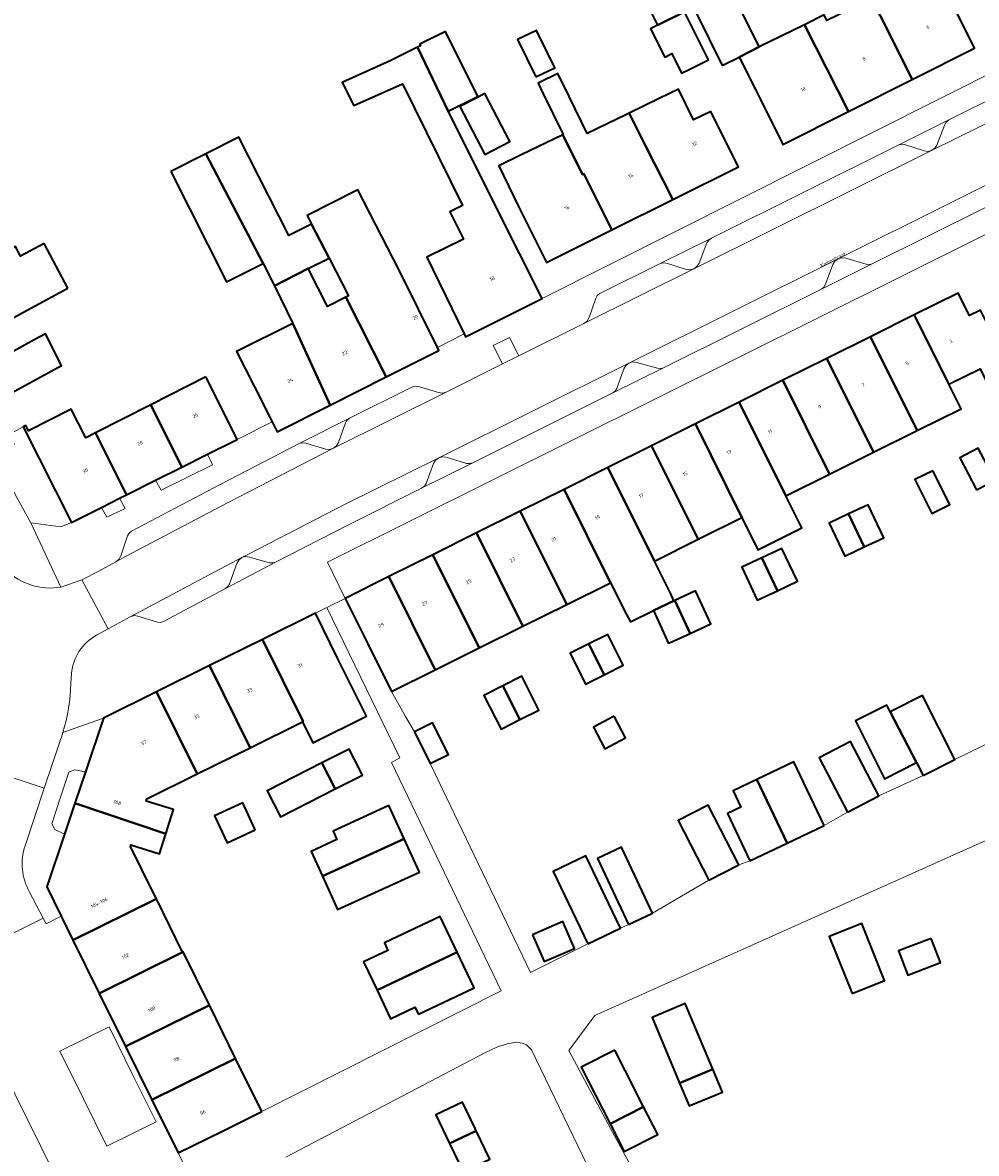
# Model space of a CAD drawing. Header units: metres. Extents: x 197700 to 204338, y 317132 to 325229.
# Tile 294 of 656: x 200407 to 200502, y 319201 to 319314. Entities that reach past the tile are written whole.
import ezdxf
from ezdxf.enums import TextEntityAlignment as Align

# ---------------------------------------------------------------- set-up
doc = ezdxf.new("R2010")
doc.units = ezdxf.units.M
for name, color, linetype, lineweight in [('B-WE-GR-BEPLANTING_CULTUUR_BODEMBEDEKKER-GV', 90, 'Continuous', 18), ('B-WE-GR-BEPLANTING_CULTUUR_HEESTERS-GV', 90, 'Continuous', 18), ('B-WE-OG-BEBOUWING-GV', 7, 'Continuous', 35), ('B-WE-OG-BEBOUWING-T18', 10, 'Continuous', 18), ('B-WE-OG-TERREIN_ERF-GV', 7, 'Continuous', 18), ('B-WE-OG-TOPOGRAFIE-T18', 10, 'Continuous', 18), ('B-WE-VH-VERHARDING_BETONSTRAATSTEEN-GV', 252, 'Continuous', 18), ('B-WE-VH-VERHARDING_OPEN-GV', 252, 'Continuous', 18), ('B-WE-VH-VERHARDING_TEGEL-GV', 252, 'Continuous', 18)]:
    doc.layers.add(name, color=color, linetype=linetype, lineweight=lineweight)
doc.styles.add('NLCS-ISO-M200-T18', font='NLCS-ISO.ttf', dxfattribs={"height": 0.36})

msp = doc.modelspace()

# ---------------------------------------------------------------- linework, layer by layer
at = {"layer": 'B-WE-GR-BEPLANTING_CULTUUR_BODEMBEDEKKER-GV'}
msp.add_lwpolyline([(200454.564, 319279.691), (200456.182, 319280.501), (200455.245, 319282.34), (200453.631, 319281.543)], close=True, dxfattribs=at)
at = {"layer": 'B-WE-GR-BEPLANTING_CULTUUR_HEESTERS-GV'}
for points in [[(200497.388, 319300.988), (200497.706, 319301.214), (200497.916, 319301.542), (200498.713, 319303.58), (200498.851, 319303.828), (200499.117, 319304.047), (200494.053, 319301.535), (200494.368, 319301.616), (200494.674, 319301.582), (200496.63, 319300.954), (200497.012, 319300.898)], [(200473.643, 319289.178), (200473.961, 319289.411), (200474.169, 319289.746), (200474.949, 319291.769), (200475.099, 319292.025), (200475.399, 319292.234), (200470.299, 319289.711), (200470.616, 319289.797), (200470.92, 319289.768), (200472.875, 319289.136), (200473.263, 319289.083)], [(200488.04, 319290.187), (200487.731, 319289.944), (200487.536, 319289.603), (200486.79, 319287.645), (200486.631, 319287.356), (200486.38, 319287.168), (200491.463, 319289.694), (200491.167, 319289.606), (200490.846, 319289.64), (200488.806, 319290.257), (200488.416, 319290.296)], [(200470.613, 319279.312), (200470.321, 319279.226), (200470.01, 319279.267), (200467.914, 319279.851), (200467.532, 319279.888), (200467.164, 319279.782), (200466.858, 319279.544), (200466.664, 319279.209), (200465.957, 319277.253), (200465.795, 319276.972), (200465.553, 319276.797)], [(200434.268, 319271.754), (200434.544, 319271.833), (200434.882, 319271.802), (200436.924, 319271.199), (200437.314, 319271.165), (200437.688, 319271.28), (200437.99, 319271.526), (200438.178, 319271.868), (200438.874, 319273.832), (200439.011, 319274.06), (200439.283, 319274.277)], [(200403.756, 319270.538), (200407.477, 319263.824), (200410.469, 319263.422), (200411.52, 319263.875), (200406.695, 319273.423), (200405.313, 319272.657), (200405.845, 319271.696)], [(200451.573, 319269.823), (200451.266, 319269.745), (200450.956, 319269.764), (200448.941, 319270.373), (200448.558, 319270.419), (200448.186, 319270.32), (200447.873, 319270.087), (200447.67, 319269.754), (200446.914, 319267.768), (200446.761, 319267.501), (200446.476, 319267.287)], [(200431.901, 319259.906), (200431.609, 319259.831), (200431.296, 319259.845), (200429.3, 319260.416), (200428.912, 319260.471), (200428.533, 319260.37), (200428.219, 319260.124), (200428.028, 319259.774), (200427.293, 319257.752), (200427.148, 319257.49), (200426.902, 319257.286)]]:
    msp.add_lwpolyline(points, close=True, dxfattribs=at)
at = {"layer": 'B-WE-OG-BEBOUWING-GV'}
for points in [[(200476.469, 319309.487), (200478.17, 319310.325), (200480.176, 319311.333), (200475.051, 319321.733), (200471.336, 319319.903)], [(200499.435, 319315.688), (200498.914, 319316.725), (200497.403, 319319.752), (200491.168, 319316.615), (200491.395, 319316.166), (200492.666, 319313.647), (200495.453, 319308.094), (200501.679, 319311.22)], [(200472.706, 319314.83), (200471.775, 319316.694), (200469.101, 319315.359), (200470.032, 319313.495)], [(200491.395, 319316.166), (200486.929, 319313.965), (200486.653, 319314.525), (200484.683, 319313.554), (200489.077, 319304.892), (200495.453, 319308.094), (200492.666, 319313.647)], [(200470.032, 319313.495), (200469.337, 319313.148), (200470.743, 319310.33), (200471.441, 319310.679), (200472.428, 319308.7), (200473.233, 319309.102), (200475.099, 319310.033), (200472.706, 319314.83)], [(200479.833, 319307.015), (200480.302, 319306.08), (200482.546, 319301.612), (200489.077, 319304.892), (200484.683, 319313.554), (200480.176, 319311.333), (200478.17, 319310.325)], [(200449.119, 319304.921), (200452.081, 319306.386), (200448.866, 319312.886), (200446.294, 319311.614), (200446.374, 319311.453), (200446.055, 319311.295)], [(200457.89, 319308.337), (200459.767, 319309.258), (200457.934, 319312.985), (200456.056, 319312.064)], [(200456.262, 319290.702), (200449.119, 319304.921), (200446.055, 319311.295), (200443.402, 319309.983), (200438.54, 319307.797), (200439.713, 319305.478), (200444.554, 319307.654), (200450.565, 319295.498), (200449.296, 319294.871), (200450.643, 319292.148), (200447.006, 319290.349), (200450.71, 319282.705), (200450.867, 319282.392), (200458.508, 319286.235)], [(200460.559, 319302.576), (200462.539, 319298.598), (200462.677, 319298.665), (200465.465, 319293.064), (200471.547, 319296.103), (200468.775, 319301.542), (200467.183, 319304.727), (200466.936, 319304.607), (200462.999, 319302.69), (200461.2, 319306.383), (200460.082, 319308.679), (200458.099, 319307.713), (200458.613, 319306.659), (200460.593, 319302.593)], [(200452.108, 319306.334), (200450.289, 319305.391), (200452.774, 319300.596), (200455.278, 319301.894), (200452.792, 319306.689)], [(200471.547, 319296.103), (200478.091, 319299.373), (200475.856, 319303.846), (200475.331, 319304.897), (200473.605, 319304.056), (200472.11, 319307.127), (200470.204, 319306.199), (200467.183, 319304.727), (200468.775, 319301.542)], [(200435.161, 319289.204), (200437.262, 319290.267), (200435.474, 319293.651), (200433.21, 319292.505), (200428.232, 319302.342), (200424.946, 319300.679), (200430.654, 319289.725), (200431.783, 319287.494)], [(200456.715, 319294.282), (200458.95, 319289.809), (200465.465, 319293.064), (200462.677, 319298.665), (200462.539, 319298.598), (200460.559, 319302.576), (200456.407, 319300.55), (200454.177, 319299.462), (200456.123, 319295.467)], [(200421.435, 319298.903), (200427.012, 319287.882), (200430.654, 319289.725), (200424.946, 319300.679)], [(200435.474, 319293.651), (200437.262, 319290.267), (200439.179, 319286.479), (200438.917, 319286.349), (200442.941, 319278.4), (200448.201, 319281.05), (200448.053, 319281.345), (200444.27, 319288.996), (200440.117, 319297.072), (200435.042, 319294.504)], [(200411.167, 319287.266), (200408.802, 319291.701), (200406.436, 319290.44), (200405.923, 319291.402), (200399.771, 319288.061), (200402.699, 319282.668), (200407.093, 319285.054)], [(200438.917, 319286.349), (200437.069, 319285.435), (200435.161, 319289.204), (200431.783, 319287.494), (200433.61, 319283.725), (200437.338, 319275.577), (200442.941, 319278.4)], [(200503.847, 319281.88), (200502.252, 319285.062), (200501.149, 319284.525), (200500.024, 319286.767), (200495.653, 319284.59), (200499.106, 319277.659), (200502.245, 319279.206), (200503.802, 319276.047), (200506.235, 319277.246)], [(200491.283, 319282.413), (200495.95, 319273.044), (200500.324, 319275.214), (200499.106, 319277.659), (200495.653, 319284.59)], [(200429.786, 319277.403), (200431.549, 319273.905), (200432.05, 319272.912), (200437.338, 319275.577), (200433.61, 319283.725), (200427.998, 319280.95)], [(200407.807, 319282.093), (200403.884, 319279.951), (200403.403, 319279.688), (200405.1, 319276.58), (200409.489, 319278.976), (200410.518, 319279.538), (200408.919, 319282.7)], [(200491.283, 319282.413), (200486.913, 319280.237), (200491.577, 319270.874), (200495.95, 319273.044)], [(200482.543, 319278.06), (200487.204, 319268.704), (200491.577, 319270.874), (200486.913, 319280.237)], [(200424.936, 319278.399), (200419.435, 319275.607), (200422.546, 319269.403), (200425.087, 319270.677), (200428.06, 319272.168), (200425.819, 319276.637)], [(200487.204, 319268.704), (200482.543, 319278.06), (200478.173, 319275.883), (200482.83, 319266.534)], [(200414.517, 319265.378), (200416.334, 319266.289), (200417.033, 319266.639), (200413.936, 319272.816), (200412.958, 319272.32), (200411.499, 319275.19), (200407.22, 319273.027), (200406.953, 319273.554), (200406.695, 319273.423), (200411.52, 319263.875)], [(200419.435, 319275.607), (200413.936, 319272.816), (200417.033, 319266.639), (200419.908, 319268.081), (200422.546, 319269.403)], [(200473.803, 319273.707), (200478.456, 319264.364), (200480.049, 319261.152), (200484.424, 319263.322), (200482.83, 319266.534), (200478.173, 319275.883)], [(200469.433, 319271.53), (200474.083, 319262.194), (200478.456, 319264.364), (200473.803, 319273.707)], [(200474.083, 319262.194), (200469.433, 319271.53), (200465.063, 319269.353), (200469.71, 319260.024)], [(200501.87, 319267.127), (200503.711, 319268.097), (200502.025, 319271.298), (200500.185, 319270.328)], [(200460.693, 319267.177), (200465.336, 319257.854), (200466.939, 319254.69), (200467.317, 319253.944), (200469.619, 319255.091), (200471.662, 319256.042), (200471.303, 319256.813), (200469.71, 319260.024), (200465.063, 319269.353)], [(200497.494, 319269.041), (200495.722, 319268.151), (200497.42, 319264.771), (200499.193, 319265.662)], [(200460.963, 319255.684), (200465.336, 319257.854), (200460.693, 319267.177), (200456.323, 319265)], [(200456.589, 319253.514), (200460.963, 319255.684), (200456.323, 319265), (200451.953, 319262.823)], [(200489.098, 319264.724), (200490.655, 319261.425), (200492.601, 319262.343), (200491.044, 319265.643)], [(200490.655, 319261.425), (200489.098, 319264.724), (200487.153, 319263.806), (200488.709, 319260.507)], [(200452.216, 319251.344), (200456.589, 319253.514), (200451.953, 319262.823), (200447.583, 319260.647)], [(200452.216, 319251.344), (200447.583, 319260.647), (200443.213, 319258.47), (200447.843, 319249.174)], [(200481.985, 319257.06), (200480.443, 319260.346), (200478.439, 319259.405), (200479.981, 319256.12)], [(200480.443, 319260.346), (200481.985, 319257.06), (200483.989, 319258.001), (200482.447, 319261.286)], [(200441.073, 319251.819), (200443.472, 319247.005), (200447.843, 319249.174), (200443.213, 319258.47), (200438.843, 319256.294)], [(200473.28, 319252.801), (200475.329, 319253.755), (200473.8, 319257.038), (200471.752, 319256.084)], [(200471.12, 319251.796), (200471.232, 319251.848), (200473.28, 319252.801), (200471.752, 319256.084), (200471.662, 319256.042), (200469.619, 319255.091)], [(200434.572, 319243.964), (200435.606, 319241.875), (200440.963, 319244.527), (200438.09, 319250.334), (200435.873, 319254.815), (200430.585, 319252.199), (200434.642, 319243.999)], [(200463.181, 319251.75), (200464.684, 319248.655), (200466.609, 319249.618), (200465.071, 319252.689)], [(200425.298, 319249.584), (200429.354, 319241.382), (200434.572, 319243.964), (200434.642, 319243.999), (200430.585, 319252.199)], [(200464.684, 319248.655), (200463.181, 319251.75), (200461.291, 319250.81), (200462.833, 319247.729)], [(200424.067, 319238.766), (200429.354, 319241.382), (200425.298, 319249.584), (200420.01, 319246.968)], [(200454.576, 319247.568), (200456.283, 319244.191), (200458.164, 319245.135), (200456.478, 319248.522)], [(200411.865, 319235.857), (200420.937, 319232.804), (200421.693, 319235.215), (200418.979, 319236.066), (200419.056, 319236.287), (200424.067, 319238.766), (200420.01, 319246.968), (200414.723, 319244.353), (200412.912, 319238.967)], [(200456.283, 319244.191), (200454.576, 319247.568), (200452.675, 319246.613), (200454.402, 319243.247)], [(200493.256, 319244.955), (200492.91, 319245.639), (200489.78, 319244.058), (200492.693, 319238.293), (200495.887, 319239.907)], [(200496.544, 319238.607), (200499.711, 319240.207), (200496.487, 319246.588), (200493.256, 319244.955), (200495.887, 319239.907)], [(200465.688, 319244.523), (200463.634, 319243.427), (200464.78, 319241.279), (200466.834, 319242.375)], [(200447.339, 319239.801), (200449.166, 319240.719), (200447.578, 319243.882), (200445.903, 319243.041), (200445.751, 319242.964)], [(200436.518, 319239.876), (200437.842, 319237.27), (200440.567, 319238.654), (200439.769, 319240.226), (200439.244, 319241.26)], [(200488.995, 319234.958), (200492.13, 319236.593), (200489.302, 319242.012), (200486.168, 319240.377)], [(200486.665, 319233.63), (200483.643, 319239.972), (200479.936, 319238.206), (200482.958, 319231.864)], [(200436.518, 319239.876), (200433.792, 319238.491), (200431.051, 319237.099), (200432.375, 319234.492), (200435.116, 319235.885), (200437.842, 319237.27)], [(200479.936, 319238.206), (200477.565, 319237.076), (200478.331, 319235.469), (200476.993, 319234.832), (200479.25, 319230.097), (200482.958, 319231.864)], [(200420.937, 319232.804), (200411.865, 319235.857), (200410.819, 319232.747), (200409.05, 319227.487), (200410.489, 319224.574), (200411.674, 319222.176), (200419.997, 319226.289), (200419.707, 319226.875), (200417.406, 319231.525), (200417.46, 319231.682), (200420.306, 319230.789)], [(200429.868, 319233.208), (200428.615, 319235.896), (200425.806, 319234.587), (200427.059, 319231.898)], [(200436.576, 319228.552), (200444.737, 319232.288), (200443.218, 319235.605), (200437.632, 319233.047), (200438.013, 319232.215), (200435.439, 319231.037)], [(200475.148, 319228.157), (200478.147, 319229.7), (200475.082, 319235.655), (200472.083, 319234.112)], [(200436.576, 319228.552), (200438.095, 319225.235), (200446.256, 319228.971), (200444.737, 319232.288)], [(200467.118, 319223.744), (200469.527, 319224.871), (200466.44, 319231.47), (200464.032, 319230.343)], [(200463.075, 319221.812), (200466.333, 319223.375), (200462.872, 319230.589), (200459.615, 319229.026)], [(200411.674, 319222.176), (200414.298, 319216.866), (200422.621, 319220.979), (200419.997, 319226.289)], [(200450.029, 319220.978), (200448.341, 319224.549), (200442.754, 319221.907), (200443.108, 319221.158), (200440.685, 319220.012), (200442.024, 319217.178)], [(200457.529, 319222.722), (200458.692, 319220.039), (200461.745, 319221.362), (200460.582, 319224.045)], [(200489.442, 319216.855), (200492.681, 319218.154), (200490.402, 319223.836), (200487.163, 319222.537)], [(200497.324, 319222.362), (200494.084, 319221.109), (200495.02, 319218.688), (200498.26, 319219.94)], [(200414.298, 319216.866), (200416.922, 319211.556), (200425.314, 319215.703), (200422.687, 319221.012), (200422.621, 319220.979)], [(200450.029, 319220.978), (200442.024, 319217.178), (200443.364, 319214.344), (200445.812, 319215.503), (200446.155, 319214.778), (200451.717, 319217.408)], [(200425.314, 319215.703), (200416.922, 319211.556), (200419.546, 319206.246), (200427.91, 319210.379)], [(200475.543, 319209.293), (200472.797, 319215.857), (200469.486, 319214.472), (200472.232, 319207.907)], [(200465.751, 319211.203), (200462.404, 319209.503), (200465.285, 319203.836), (200468.631, 319205.538), (200466.783, 319209.172)], [(200430.537, 319205.07), (200427.91, 319210.379), (200419.546, 319206.246), (200422.17, 319200.936), (200426.653, 319203.151)], [(200472.232, 319207.907), (200473.189, 319205.63), (200476.5, 319207.016), (200475.543, 319209.293)], [(200451.916, 319203.16), (200451.807, 319203.386), (200450.556, 319205.999), (200447.908, 319204.731), (200449.268, 319201.892)], [(200465.285, 319203.836), (200466.692, 319201.069), (200470.044, 319202.799), (200468.631, 319205.538)], [(200449.268, 319201.892), (200450.628, 319199.053), (200453.275, 319200.321), (200451.916, 319203.16)]]:
    msp.add_lwpolyline(points, close=True, dxfattribs=at)
at = {"layer": 'B-WE-OG-TERREIN_ERF-GV'}
for points in [[(200498.914, 319316.725), (200499.435, 319315.688), (200501.679, 319311.22), (200495.453, 319308.094), (200489.077, 319304.892), (200482.546, 319301.612), (200480.302, 319306.08), (200479.833, 319307.015), (200478.17, 319310.325), (200476.469, 319309.487), (200471.336, 319319.903), (200475.051, 319321.733), (200480.176, 319311.333), (200484.683, 319313.554), (200486.653, 319314.525), (200486.929, 319313.965), (200491.395, 319316.166), (200491.168, 319316.615), (200497.403, 319319.752)], [(200470.032, 319313.495), (200469.101, 319315.359), (200471.775, 319316.694), (200472.706, 319314.83), (200475.099, 319310.033), (200473.233, 319309.102), (200472.428, 319308.7), (200471.441, 319310.679), (200470.743, 319310.33), (200469.337, 319313.148)], [(200465.465, 319293.064), (200458.95, 319289.809), (200456.715, 319294.282), (200456.123, 319295.467), (200454.177, 319299.462), (200456.407, 319300.55), (200460.559, 319302.576), (200460.593, 319302.593), (200458.613, 319306.659), (200458.099, 319307.713), (200460.082, 319308.679), (200461.2, 319306.383), (200462.999, 319302.69), (200466.936, 319304.607), (200467.183, 319304.727), (200470.204, 319306.199), (200472.11, 319307.127), (200473.605, 319304.056), (200475.331, 319304.897), (200475.856, 319303.846), (200478.091, 319299.373), (200471.547, 319296.103)], [(200452.108, 319306.334), (200452.792, 319306.689), (200455.278, 319301.894), (200452.774, 319300.596), (200450.289, 319305.391)], [(200437.262, 319290.267), (200435.161, 319289.204), (200437.069, 319285.435), (200438.917, 319286.349), (200439.179, 319286.479)], [(200425.087, 319270.677), (200422.546, 319269.403), (200419.908, 319268.081), (200420.467, 319267.083), (200425.603, 319269.626)], [(200501.87, 319267.127), (200500.185, 319270.328), (200502.025, 319271.298), (200503.711, 319268.097)], [(200497.494, 319269.041), (200499.193, 319265.662), (200497.42, 319264.771), (200495.722, 319268.151)], [(200414.517, 319265.378), (200415.047, 319264.403), (200416.876, 319265.263), (200416.334, 319266.289)], [(200489.098, 319264.724), (200491.044, 319265.643), (200492.601, 319262.343), (200490.655, 319261.425), (200488.709, 319260.507), (200487.153, 319263.806)], [(200480.443, 319260.346), (200482.447, 319261.286), (200483.989, 319258.001), (200481.985, 319257.06), (200479.981, 319256.12), (200478.439, 319259.405)], [(200427.91, 319210.379), (200430.537, 319205.07), (200454.424, 319217.113), (200443.47, 319239.925), (200444.306, 319240.37), (200437.007, 319255.38), (200435.873, 319254.815), (200438.09, 319250.334), (200440.963, 319244.527), (200435.606, 319241.875), (200434.572, 319243.964), (200429.354, 319241.382), (200424.067, 319238.766), (200419.056, 319236.287), (200418.979, 319236.066), (200421.693, 319235.215), (200420.937, 319232.804), (200420.306, 319230.789), (200417.46, 319231.682), (200417.406, 319231.525), (200419.707, 319226.875), (200419.997, 319226.289), (200422.621, 319220.979), (200422.687, 319221.012), (200425.314, 319215.703)], [(200463.181, 319251.75), (200465.071, 319252.689), (200466.609, 319249.618), (200464.684, 319248.655), (200462.833, 319247.729), (200461.291, 319250.81)], [(200454.576, 319247.568), (200456.478, 319248.522), (200458.164, 319245.135), (200456.283, 319244.191), (200454.402, 319243.247), (200452.675, 319246.613)], [(200465.688, 319244.523), (200466.834, 319242.375), (200464.78, 319241.279), (200463.634, 319243.427)], [(200433.792, 319238.491), (200436.518, 319239.876), (200439.244, 319241.26), (200439.769, 319240.226), (200440.567, 319238.654), (200437.842, 319237.27), (200435.116, 319235.885), (200432.375, 319234.492), (200431.051, 319237.099)], [(200411.865, 319235.857), (200412.912, 319238.967), (200411.864, 319239.193), (200411.263, 319238.936), (200410.411, 319236.362), (200409.565, 319233.806), (200409.867, 319233.226), (200410.819, 319232.747)], [(200429.868, 319233.208), (200427.059, 319231.898), (200425.806, 319234.587), (200428.615, 319235.896)], [(200444.737, 319232.288), (200446.256, 319228.971), (200438.095, 319225.235), (200436.576, 319228.552), (200435.439, 319231.037), (200438.013, 319232.215), (200437.632, 319233.047), (200443.218, 319235.605)], [(200442.024, 319217.178), (200440.685, 319220.012), (200443.108, 319221.158), (200442.754, 319221.907), (200448.341, 319224.549), (200450.029, 319220.978), (200451.717, 319217.408), (200446.155, 319214.778), (200445.812, 319215.503), (200443.364, 319214.344)], [(200457.529, 319222.722), (200460.582, 319224.045), (200461.745, 319221.362), (200458.692, 319220.039)], [(200489.442, 319216.855), (200487.163, 319222.537), (200490.402, 319223.836), (200492.681, 319218.154)], [(200497.324, 319222.362), (200498.26, 319219.94), (200495.02, 319218.688), (200494.084, 319221.109)], [(200475.543, 319209.293), (200476.5, 319207.016), (200473.189, 319205.63), (200472.232, 319207.907), (200469.486, 319214.472), (200472.797, 319215.857)], [(200465.285, 319203.836), (200462.404, 319209.503), (200465.751, 319211.203), (200466.783, 319209.172), (200468.631, 319205.538), (200470.044, 319202.799), (200466.692, 319201.069)], [(200451.807, 319203.386), (200451.916, 319203.16), (200453.275, 319200.321), (200450.628, 319199.053), (200449.268, 319201.892), (200447.908, 319204.731), (200450.556, 319205.999)]]:
    msp.add_lwpolyline(points, close=True, dxfattribs=at)
for points in [[(200405.313, 319272.657), (200406.695, 319273.423), (200406.953, 319273.554), (200407.22, 319273.027), (200411.499, 319275.19), (200412.958, 319272.32), (200413.936, 319272.816), (200419.435, 319275.607), (200424.936, 319278.399), (200425.819, 319276.637), (200428.06, 319272.168), (200431.549, 319273.905), (200429.786, 319277.403), (200427.998, 319280.95), (200433.61, 319283.725), (200431.783, 319287.494), (200430.654, 319289.725), (200427.012, 319287.882), (200421.435, 319298.903), (200424.946, 319300.679), (200428.232, 319302.342), (200433.21, 319292.505), (200435.474, 319293.651), (200435.042, 319294.504), (200440.117, 319297.072), (200444.27, 319288.996), (200448.053, 319281.345), (200450.71, 319282.705), (200447.006, 319290.349), (200450.643, 319292.148), (200449.296, 319294.871), (200450.565, 319295.498), (200444.554, 319307.654), (200439.713, 319305.478), (200438.54, 319307.797), (200443.402, 319309.983), (200446.055, 319311.295), (200446.374, 319311.453), (200446.294, 319311.614), (200448.866, 319312.886), (200452.081, 319306.386), (200449.119, 319304.921), (200456.262, 319290.702), (200458.508, 319286.235), (200504.784, 319309.475)], [(200518.943, 319300.66), (200437.073, 319259.914), (200438.843, 319256.294), (200443.213, 319258.47), (200447.583, 319260.647), (200451.953, 319262.823), (200456.323, 319265), (200460.693, 319267.177), (200465.063, 319269.353), (200469.433, 319271.53), (200473.803, 319273.707), (200478.173, 319275.883), (200482.543, 319278.06), (200486.913, 319280.237), (200491.283, 319282.413), (200495.653, 319284.59), (200500.024, 319286.767), (200501.149, 319284.525), (200502.252, 319285.062)], [(200406.436, 319290.44), (200408.802, 319291.701), (200411.167, 319287.266), (200407.093, 319285.054), (200402.699, 319282.668)], [(200403.884, 319279.951), (200407.807, 319282.093), (200408.919, 319282.7), (200410.518, 319279.538), (200409.489, 319278.976), (200405.1, 319276.58)], [(200502.245, 319279.206), (200499.106, 319277.659), (200500.324, 319275.214), (200495.95, 319273.044), (200491.577, 319270.874), (200487.204, 319268.704), (200482.83, 319266.534), (200484.424, 319263.322), (200480.049, 319261.152), (200478.456, 319264.364), (200474.083, 319262.194), (200469.71, 319260.024), (200471.303, 319256.813), (200471.662, 319256.042), (200471.752, 319256.084), (200473.8, 319257.038), (200475.329, 319253.755), (200473.28, 319252.801), (200471.232, 319251.848), (200471.12, 319251.796), (200469.619, 319255.091), (200467.317, 319253.944), (200466.939, 319254.69), (200465.336, 319257.854), (200460.963, 319255.684), (200456.589, 319253.514), (200452.216, 319251.344), (200447.843, 319249.174), (200443.472, 319247.005), (200444.883, 319244.503), (200445.751, 319242.964), (200445.903, 319243.041), (200447.578, 319243.882), (200449.166, 319240.719), (200447.339, 319239.801), (200457.354, 319218.937), (200463.075, 319221.812), (200459.615, 319229.026), (200462.872, 319230.589), (200466.333, 319223.375), (200467.118, 319223.744), (200464.032, 319230.343), (200466.44, 319231.47), (200469.527, 319224.871), (200475.148, 319228.157), (200472.083, 319234.112), (200475.082, 319235.655), (200478.147, 319229.7), (200479.25, 319230.097), (200476.993, 319234.832), (200478.331, 319235.469), (200477.565, 319237.076), (200479.936, 319238.206), (200483.643, 319239.972), (200486.665, 319233.63), (200488.995, 319234.958), (200486.168, 319240.377), (200489.302, 319242.012), (200492.13, 319236.593), (200496.544, 319238.607), (200495.887, 319239.907), (200492.693, 319238.293), (200489.78, 319244.058), (200492.91, 319245.639), (200493.256, 319244.955), (200496.487, 319246.588), (200499.711, 319240.207), (200509.729, 319245.097)], [(200509.729, 319245.097), (200499.711, 319240.207), (200496.544, 319238.607), (200492.13, 319236.593), (200488.995, 319234.958), (200486.665, 319233.63), (200482.958, 319231.864), (200479.25, 319230.097), (200478.147, 319229.7), (200475.148, 319228.157), (200469.527, 319224.871), (200467.118, 319223.744), (200466.333, 319223.375), (200463.075, 319221.812), (200457.354, 319218.937), (200447.339, 319239.801), (200445.751, 319242.964), (200444.883, 319244.503), (200443.472, 319247.005), (200441.073, 319251.819), (200438.843, 319256.294), (200437.007, 319255.38), (200444.306, 319240.37), (200443.47, 319239.925), (200454.424, 319217.113), (200430.537, 319205.07), (200426.653, 319203.151), (200422.17, 319200.936), (200424.5, 319196.087)], [(200509.78, 319235.246), (200486.227, 319224.704), (200463.781, 319214.667), (200461.167, 319211.177), (200465.316, 319203.391), (200476.254, 319183.346), (200480.67, 319185.144), (200481.069, 319185.306), (200479.523, 319189.105), (200477.345, 319188.459), (200475.252, 319193.601), (200477.555, 319194.538), (200478.084, 319192.752), (200479.956, 319193.513), (200481.435, 319189.879), (200483.735, 319190.815), (200485.235, 319187.129), (200489.716, 319188.953), (200494.26, 319190.803), (200498.804, 319192.652), (200499.017, 319192.739), (200503.349, 319194.501)], [(200476.254, 319183.346), (200465.316, 319203.391), (200461.167, 319211.177), (200463.781, 319214.667), (200486.227, 319224.704), (200509.78, 319235.246)], [(200405.765, 319193.805), (200411.022, 319196.381), (200399.423, 319219.858)], [(200469.932, 319185.388), (200457.443, 319211.248), (200456.959, 319211.724), (200456.511, 319211.907), (200455.92, 319212.006), (200455.012, 319211.845), (200453.998, 319211.489), (200452.861, 319210.964), (200436.365, 319202.326), (200432.912, 319200.515)], [(200432.912, 319200.515), (200436.365, 319202.326), (200452.861, 319210.964), (200453.998, 319211.489), (200455.012, 319211.845), (200455.92, 319212.006), (200456.511, 319211.907), (200456.959, 319211.724), (200457.443, 319211.248), (200469.932, 319185.388)]]:
    msp.add_lwpolyline(points, dxfattribs=at)
at = {"layer": 'B-WE-VH-VERHARDING_BETONSTRAATSTEEN-GV'}
for points in [[(200525.862, 319315.111), (200525.263, 319314.834), (200524.82, 319314.629), (200519.111, 319311.715), (200497.388, 319300.988), (200473.643, 319289.178), (200462.683, 319283.728), (200456.182, 319280.501), (200454.564, 319279.691), (200448.934, 319276.892), (200437.688, 319271.28), (200427.093, 319265.818), (200416.932, 319260.462), (200415.942, 319259.93), (200414.257, 319259.001), (200412.551, 319258.145), (200415.193, 319253.255), (200417.397, 319254.446), (200428.533, 319260.37)], [(200428.533, 319260.37), (200429.206, 319260.702), (200438.855, 319265.696), (200448.186, 319270.32), (200467.164, 319279.782), (200488.04, 319290.187), (200510.15, 319301.195), (200519.348, 319305.767), (200520.154, 319308.006), (200520.334, 319308.352), (200520.638, 319308.599), (200523.795, 319310.161)], [(200414.027, 319252.625), (200415.193, 319253.255), (200412.551, 319258.145), (200410.458, 319257.418)], [(200411.468, 319247.829), (200411.538, 319248.811)], [(200404.151, 319240.471), (200403.665, 319239.062), (200408.807, 319237.342), (200410.354, 319241.965)], [(200406.89, 319231.61), (200408.807, 319237.342), (200403.665, 319239.062)], [(200424.5, 319196.087), (200422.17, 319200.936), (200419.546, 319206.246), (200416.922, 319211.556), (200414.298, 319216.866), (200411.674, 319222.176), (200410.489, 319224.574), (200408.989, 319223.82), (200408.7, 319224.373), (200403.463, 319221.765)], [(200399.423, 319219.858), (200411.022, 319196.381)]]:
    msp.add_lwpolyline(points, dxfattribs=at)
for points in [[(200497.388, 319300.988), (200519.111, 319311.715), (200518.696, 319311.619), (200518.339, 319311.674), (200516.381, 319312.363), (200516.084, 319312.406), (200515.775, 319312.335), (200499.117, 319304.047), (200498.851, 319303.828), (200498.713, 319303.58), (200497.916, 319301.542), (200497.706, 319301.214)], [(200475.399, 319292.234), (200475.099, 319292.025), (200474.949, 319291.769), (200474.169, 319289.746), (200473.961, 319289.411), (200473.643, 319289.178), (200497.388, 319300.988), (200497.012, 319300.898), (200496.63, 319300.954), (200494.674, 319301.582), (200494.368, 319301.616), (200494.053, 319301.535)], [(200508.515, 319298.17), (200508.76, 319298.352), (200508.926, 319298.635), (200509.654, 319300.619), (200509.846, 319300.955), (200510.15, 319301.195), (200488.04, 319290.187), (200488.416, 319290.296), (200488.806, 319290.257), (200490.846, 319289.64), (200491.167, 319289.606), (200491.463, 319289.694)], [(200470.299, 319289.711), (200464.267, 319286.725), (200464.002, 319286.531), (200463.858, 319286.254), (200463.186, 319284.321), (200462.984, 319283.953), (200462.683, 319283.728), (200473.643, 319289.178), (200473.263, 319289.083), (200472.875, 319289.136), (200470.92, 319289.768), (200470.616, 319289.797)], [(200470.613, 319279.312), (200486.38, 319287.168), (200486.631, 319287.356), (200486.79, 319287.645), (200487.536, 319289.603), (200487.731, 319289.944), (200488.04, 319290.187), (200467.164, 319279.782), (200467.532, 319279.888), (200467.914, 319279.851), (200470.01, 319279.267), (200470.321, 319279.226)], [(200448.186, 319270.32), (200448.558, 319270.419), (200448.941, 319270.373), (200450.956, 319269.764), (200451.266, 319269.745), (200451.573, 319269.823), (200465.553, 319276.797), (200465.795, 319276.972), (200465.957, 319277.253), (200466.664, 319279.209), (200466.858, 319279.544), (200467.164, 319279.782)], [(200448.934, 319276.892), (200448.55, 319276.78), (200448.165, 319276.84), (200446.173, 319277.452), (200445.834, 319277.489), (200445.561, 319277.41), (200439.283, 319274.277), (200439.011, 319274.06), (200438.874, 319273.832), (200438.178, 319271.868), (200437.99, 319271.526), (200437.688, 319271.28)], [(200437.688, 319271.28), (200437.314, 319271.165), (200436.924, 319271.199), (200434.882, 319271.802), (200434.544, 319271.833), (200434.268, 319271.754), (200426.364, 319267.665), (200417.532, 319263.012), (200417.278, 319262.803), (200417.126, 319262.53), (200416.44, 319260.526), (200416.276, 319260.207), (200415.942, 319259.93), (200416.932, 319260.462), (200427.093, 319265.818)], [(200448.186, 319270.32), (200438.855, 319265.696), (200429.206, 319260.702), (200428.533, 319260.37), (200428.912, 319260.471), (200429.3, 319260.416), (200431.296, 319259.845), (200431.609, 319259.831), (200431.901, 319259.906), (200439.234, 319263.669), (200446.476, 319267.287), (200446.761, 319267.501), (200446.914, 319267.768), (200447.67, 319269.754), (200447.873, 319270.087)], [(200426.902, 319257.286), (200427.148, 319257.49), (200427.293, 319257.752), (200428.028, 319259.774), (200428.219, 319260.124), (200428.533, 319260.37), (200417.397, 319254.446), (200417.799, 319254.569), (200418.155, 319254.531), (200420.104, 319253.935), (200420.419, 319253.897), (200420.721, 319254.001)], [(200412.716, 319206.357), (200410.368, 319211.107), (200415.276, 319213.532), (200417.623, 319208.782), (200419.971, 319204.033), (200415.063, 319201.607)]]:
    msp.add_lwpolyline(points, close=True, dxfattribs=at)
for points in [[(200410.458, 319257.418, -0.242426), (200405.022, 319259.128)], [(200411.538, 319248.811, -0.2492703), (200414.027, 319252.625)], [(200410.664, 319242.908, 0.0647195), (200411.468, 319247.829)], [(200410.354, 319241.965, 0.0124021), (200410.664, 319242.908)], [(200406.63, 319229.249, -0.1034443), (200406.89, 319231.61)]]:
    msp.add_lwpolyline(points, format="xyb", dxfattribs=at)
at = {"layer": 'B-WE-VH-VERHARDING_OPEN-GV'}
msp.add_lwpolyline([(200407.305, 319227.041, -0.1004683), (200406.63, 319229.249)], format="xyb", dxfattribs=at)
msp.add_lwpolyline([(200403.463, 319221.765), (200408.7, 319224.373), (200407.305, 319227.041)], dxfattribs=at)
msp.add_lwpolyline([(200412.716, 319206.357), (200415.063, 319201.607), (200419.971, 319204.033), (200417.623, 319208.782), (200415.276, 319213.532), (200410.368, 319211.107)], close=True, dxfattribs=at)
at = {"layer": 'B-WE-VH-VERHARDING_TEGEL-GV'}
for points in [[(200504.784, 319309.475), (200458.508, 319286.235), (200450.867, 319282.392), (200450.71, 319282.705), (200448.053, 319281.345), (200448.201, 319281.05), (200442.941, 319278.4), (200437.338, 319275.577), (200432.05, 319272.912), (200431.549, 319273.905), (200428.06, 319272.168), (200425.087, 319270.677), (200425.603, 319269.626), (200420.467, 319267.083), (200419.908, 319268.081), (200417.033, 319266.639), (200416.334, 319266.289), (200416.876, 319265.263), (200415.047, 319264.403), (200414.517, 319265.378), (200411.52, 319263.875), (200410.469, 319263.422), (200407.477, 319263.824), (200410.458, 319257.418), (200412.551, 319258.145), (200414.257, 319259.001), (200415.942, 319259.93), (200416.276, 319260.207), (200416.44, 319260.526), (200417.126, 319262.53), (200417.278, 319262.803), (200417.532, 319263.012), (200426.364, 319267.665), (200434.268, 319271.754), (200439.283, 319274.277), (200445.561, 319277.41), (200445.834, 319277.489), (200446.173, 319277.452), (200448.165, 319276.84), (200448.55, 319276.78), (200448.934, 319276.892), (200454.564, 319279.691), (200453.631, 319281.543), (200455.245, 319282.34), (200456.182, 319280.501), (200462.683, 319283.728), (200462.984, 319283.953), (200463.186, 319284.321), (200463.858, 319286.254), (200464.002, 319286.531), (200464.267, 319286.725), (200470.299, 319289.711), (200475.399, 319292.234), (200494.053, 319301.535), (200499.117, 319304.047), (200515.775, 319312.335)], [(200410.664, 319242.908), (200414.723, 319244.353), (200420.01, 319246.968), (200425.298, 319249.584), (200430.585, 319252.199), (200435.873, 319254.815), (200437.007, 319255.38), (200438.843, 319256.294), (200437.073, 319259.914), (200518.943, 319300.66), (200518.053, 319302.908), (200513.569, 319300.674)], [(200513.569, 319300.674), (200508.515, 319298.17), (200491.463, 319289.694), (200486.38, 319287.168), (200470.613, 319279.312), (200465.553, 319276.797), (200451.573, 319269.823), (200446.476, 319267.287), (200439.234, 319263.669), (200431.901, 319259.906), (200426.902, 319257.286), (200420.721, 319254.001), (200420.419, 319253.897), (200420.104, 319253.935), (200418.155, 319254.531), (200417.799, 319254.569), (200417.397, 319254.446), (200415.193, 319253.255), (200414.027, 319252.625)], [(200410.458, 319257.418), (200407.477, 319263.824), (200403.756, 319270.538)], [(200411.538, 319248.811), (200411.468, 319247.829)], [(200407.305, 319227.041), (200408.7, 319224.373), (200408.989, 319223.82), (200410.489, 319224.574), (200409.05, 319227.487), (200410.819, 319232.747), (200409.867, 319233.226), (200409.565, 319233.806), (200410.411, 319236.362), (200411.263, 319238.936), (200411.864, 319239.193), (200412.912, 319238.967), (200414.723, 319244.353), (200410.664, 319242.908)], [(200410.354, 319241.965), (200408.807, 319237.342), (200406.89, 319231.61)]]:
    msp.add_lwpolyline(points, dxfattribs=at)
for points in [[(200405.022, 319259.128, 0.242426), (200410.458, 319257.418)], [(200414.027, 319252.625, 0.2492703), (200411.538, 319248.811)], [(200411.468, 319247.829, -0.0647195), (200410.664, 319242.908)], [(200410.664, 319242.908, -0.0124021), (200410.354, 319241.965)], [(200406.89, 319231.61, 0.1034443), (200406.63, 319229.249)], [(200406.63, 319229.249, 0.1004683), (200407.305, 319227.041)]]:
    msp.add_lwpolyline(points, format="xyb", dxfattribs=at)

# ---------------------------------------------------------------- texts
at = {"layer": 'B-WE-OG-BEBOUWING-T18', "style": 'NLCS-ISO-M200-T18'}
for s, rotation, p in [('6', 26.6, (200497.003, 319313.348)), ('8', 26.6, (200490.631, 319310.148)), ('10', 26.6, (200484.567, 319307.103)), ('12', 26.5, (200473.742, 319301.671)), ('14', 26.5, (200467.362, 319298.483)), ('16', 26.5, (200460.974, 319295.292)), ('18', 26.7, (200453.518, 319288.203)), ('20', 26.7, (200445.84, 319284.34)), ('3', 26.4, (200499.307, 319281.941)), ('22', 26.7, (200438.794, 319280.79)), ('5', 26.4, (200494.937, 319279.765)), ('24', 26.7, (200433.348, 319278.046)), ('7', 26.4, (200490.567, 319277.588)), ('9', 26.4, (200486.197, 319275.411)), ('26', 26.6, (200423.881, 319274.547)), ('11', 26.4, (200481.261, 319272.952)), ('28', 26.6, (200418.374, 319271.786)), ('13', 26.4, (200477.144, 319270.902)), ('30', 26.6, (200412.884, 319269.034)), ('15', 26.4, (200472.773, 319268.725)), ('17', 26.4, (200468.403, 319266.548)), ('19', 26.4, (200464.032, 319264.371)), ('21', 26.4, (200459.662, 319262.195)), ('23', 26.4, (200455.543, 319260.143)), ('25', 26.4, (200451.173, 319257.966)), ('27', 26.4, (200446.803, 319255.79)), ('29', 26.4, (200442.433, 319253.613)), ('31', 26.3, (200434.347, 319249.598)), ('33', 26.3, (200429.313, 319247.107)), ('35', 26.3, (200424.025, 319244.492)), ('37', 26.3, (200418.738, 319241.876)), ('108', 341.4, (200416.106, 319235.917)), ('104-106', 26.3, (200414.29, 319225.911)), ('102', 26.3, (200416.914, 319220.601)), ('100', 26.3, (200419.538, 319215.291)), ('98', 26.3, (200422.008, 319210.294)), ('96', 26.3, (200424.628, 319204.991))]:
    msp.add_text(s, height=0.36, rotation=rotation, dxfattribs=at).set_placement(p, align=Align.MIDDLE)
at = {"layer": 'B-WE-OG-TOPOGRAFIE-T18', "style": 'NLCS-ISO-M200-T18'}
msp.add_text('Kampstraat', height=0.36, rotation=26.4, dxfattribs=at).set_placement((200487.563, 319290.053), align=Align.MIDDLE)

doc.saveas('drawing.dxf')
